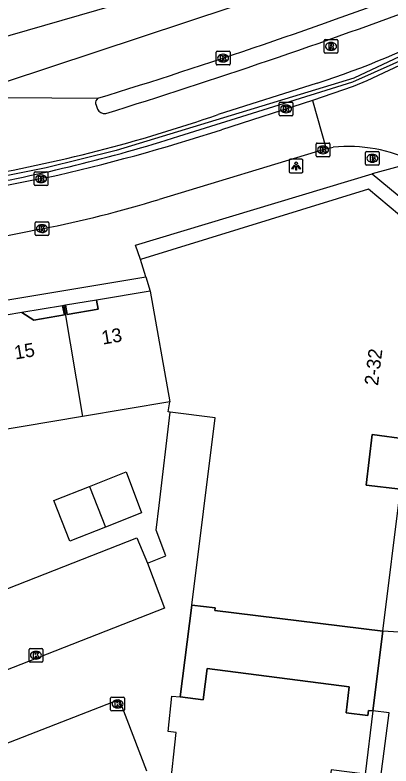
# Model space of a CAD drawing. Extents: x 161696 to 162377, y 380761 to 381673.
# Drawn here: x 162241.3 to 162268.6, y 381578.3 to 381632.9 of the extents above; entities that cross this region are included whole.
import ezdxf

# ---------------------------------------------------------------- set-up
doc = ezdxf.new("R2010")
doc.units = 0
for name, color, linetype in [('IMGEO_Berm_open', 7, 'Continuous'), ('IMGEO_Brandkraan', 7, 'Continuous'), ('IMGEO_Haag', 7, 'Continuous'), ('IMGEO_Hek', 7, 'Continuous'), ('IMGEO_Kolk', 7, 'Continuous'), ('IMGEO_Lichtpunt', 7, 'Continuous'), ('IMGEO_Pand', 7, 'Continuous'), ('IMGEO_Pand_nummerreeks', 7, 'Continuous'), ('IMGEO_Pand_overbouw', 7, 'Continuous'), ('IMGEO_Parkeervlak_open', 7, 'Continuous'), ('IMGEO_Rijbaan_lokaal_open', 7, 'Continuous'), ('IMGEO_Rijbaan_regionaal_gesloten', 7, 'Continuous'), ('IMGEO_Rioolput', 7, 'Continuous'), ('IMGEO_Voetpad_open', 7, 'Continuous')]:
    doc.layers.add(name, color=color, linetype=linetype)

msp = doc.modelspace()

# ---------------------------------------------------------------- linework, layer by layer
at = {"layer": 'IMGEO_Berm_open'}
msp.add_lwpolyline([(162247.132, 381626.485), (162247.161, 381626.367), (162247.272, 381626.086)], dxfattribs=at)
for centre, radius, start, end in [((162113.07, 382058.881), 453.61, 287.28681, 290.43056), ((162247.538, 381626.546), 0.41, 127.6734, 188.5703), ((162247.799, 381626.345), 0.587, 206.1455, 276.2404)]:
    msp.add_arc(centre, radius, start, end, dxfattribs=at)
at = {"layer": 'IMGEO_Brandkraan'}
for p, q in [((162266.749, 381622.08), (162266.749, 381622.932)), ((162266.824, 381623.006), (162267.676, 381623.006)), ((162267.237, 381622.786), (162267.262, 381622.786)), ((162267.75, 381622.932), (162267.75, 381622.08)), ((162267.26, 381622.226), (162267.235, 381622.226)), ((162267.676, 381622.006), (162266.824, 381622.006))]:
    msp.add_line(p, q, dxfattribs=at)
for points in [[(162266.749, 381622.08), (162266.749, 381622.932)], [(162266.824, 381623.006), (162267.676, 381623.006)], [(162267.097, 381622.706), (162267.097, 381622.306), (162267.31, 381622.306)], [(162267.328, 381622.706), (162267.097, 381622.706)], [(162267.276, 381622.625), (162267.222, 381622.625), (162267.222, 381622.549)], [(162267.75, 381622.932), (162267.75, 381622.08)], [(162267.222, 381622.549), (162267.275, 381622.549)], [(162267.284, 381622.473), (162267.222, 381622.473), (162267.222, 381622.392)], [(162267.222, 381622.392), (162267.284, 381622.392)], [(162267.676, 381622.006), (162266.824, 381622.006)]]:
    msp.add_lwpolyline(points, dxfattribs=at)
for centre, radius, start, end in [((162266.826, 381622.93), 0.0765, 91.552, 178.448), ((162266.826, 381622.93), 0.0765, 91.552, 178.448), ((162267.277, 381622.587), 0.0379, 267.8285, 90.9355), ((162267.332, 381622.561), 0.145, 59.4692, 91.5367), ((162267.357, 381622.608), 0.0922, 285.5137, 58.1501), ((162267.674, 381622.93), 0.0765, 1.552, 88.448), ((162267.674, 381622.93), 0.0765, 1.552, 88.448), ((162266.826, 381622.082), 0.0765, 181.552, 268.448), ((162266.826, 381622.082), 0.0765, 181.552, 268.448), ((162267.285, 381622.432), 0.0404, 269.8759, 90.5077), ((162267.316, 381622.557), 0.251, 268.6676, 293.5347), ((162267.362, 381622.416), 0.105, 301.3115, 78.989), ((162267.674, 381622.082), 0.0765, 271.552, 358.448), ((162267.674, 381622.082), 0.0765, 271.552, 358.448)]:
    msp.add_arc(centre, radius, start, end, dxfattribs=at)
for centre, major_axis, ratio, start_param, end_param in [((162267.236, 381622.506), (-0.387, 0.002), 0.722429, 4.712389, 7.853982), ((162267.261, 381622.506), (-0.39, 0.002), 0.717154, 1.570796, 4.712389)]:
    msp.add_ellipse(centre, major_axis=major_axis, ratio=ratio, start_param=start_param, end_param=end_param, dxfattribs=at)
at = {"layer": 'IMGEO_Haag'}
for points in [[(162253.186, 381624.11), (162265.83, 381628.073), (162273.268, 381631.396), (162279.828, 381634.424), (162323.8, 381652.843), (162323.502, 381653.451), (162319.735, 381651.964), (162280.166, 381635.465), (162273.118, 381632.139)], [(162263.245, 381627.976), (162256.039, 381625.696)]]:
    msp.add_lwpolyline(points, dxfattribs=at)
for centre, radius, start, end in [((162243.724, 381688.061), 63.177, 287.99843, 297.7275), ((162219.856, 381729.59), 110.015, 279.65882, 289.20178), ((162218.579, 381733.1), 114.352, 279.79363, 287.61611)]:
    msp.add_arc(centre, radius, start, end, dxfattribs=at)
at = {"layer": 'IMGEO_Hek'}
msp.add_lwpolyline([(162322.841, 381652.864), (162282.347, 381635.912), (162277.587, 381633.841), (162265.893, 381628.331), (162248.629, 381623.072), (162243.525, 381621.819), (162204.6, 381614.049)], dxfattribs=at)
at = {"layer": 'IMGEO_Kolk'}
for p, q in [((162255.974, 381630.296), (162256.826, 381630.296)), ((162255.899, 381629.37), (162255.899, 381630.222)), ((162256.387, 381630.076), (162256.412, 381630.076)), ((162256.9, 381630.222), (162256.9, 381629.37)), ((162256.826, 381629.296), (162255.974, 381629.296)), ((162256.41, 381629.516), (162256.385, 381629.516)), ((162260.475, 381625.671), (162260.475, 381626.523)), ((162260.55, 381626.597), (162261.402, 381626.597)), ((162261.476, 381626.523), (162261.476, 381625.671)), ((162260.963, 381626.377), (162260.988, 381626.377)), ((162261.402, 381625.597), (162260.55, 381625.597)), ((162260.986, 381625.817), (162260.961, 381625.817)), ((162263.165, 381622.692), (162263.165, 381623.544)), ((162263.24, 381623.618), (162264.092, 381623.618)), ((162263.653, 381623.398), (162263.678, 381623.398)), ((162264.166, 381623.544), (162264.166, 381622.692)), ((162264.092, 381622.618), (162263.24, 381622.618)), ((162263.676, 381622.838), (162263.651, 381622.838)), ((162242.744, 381621.518), (162243.596, 381621.518)), ((162242.669, 381620.592), (162242.669, 381621.444)), ((162243.157, 381621.298), (162243.182, 381621.298)), ((162243.67, 381621.444), (162243.67, 381620.592)), ((162243.596, 381620.518), (162242.744, 381620.518)), ((162243.18, 381620.738), (162243.155, 381620.738)), ((162242.73, 381616.964), (162242.73, 381617.816)), ((162242.805, 381617.89), (162243.657, 381617.89)), ((162243.731, 381617.816), (162243.731, 381616.964)), ((162243.218, 381617.67), (162243.243, 381617.67)), ((162243.657, 381616.89), (162242.805, 381616.89)), ((162243.241, 381617.11), (162243.216, 381617.11)), ((162242.292, 381585.925), (162242.292, 381586.777)), ((162242.367, 381586.851), (162243.219, 381586.851)), ((162242.78, 381586.631), (162242.805, 381586.631)), ((162243.293, 381586.777), (162243.293, 381585.925)), ((162242.803, 381586.071), (162242.778, 381586.071)), ((162243.219, 381585.851), (162242.367, 381585.851)), ((162248.298, 381583.306), (162249.15, 381583.306)), ((162248.223, 381582.38), (162248.223, 381583.232)), ((162248.711, 381583.086), (162248.736, 381583.086)), ((162249.224, 381583.232), (162249.224, 381582.38)), ((162249.15, 381582.306), (162248.298, 381582.306)), ((162248.734, 381582.526), (162248.709, 381582.526))]:
    msp.add_line(p, q, dxfattribs=at)
for points in [[(162255.974, 381630.296), (162256.826, 381630.296)], [(162255.899, 381629.37), (162255.899, 381630.222)], [(162256.22, 381629.996), (162256.343, 381629.996), (162256.343, 381629.845), (162256.473, 381629.996), (162256.637, 381629.996), (162256.491, 381629.845), (162256.644, 381629.596), (162256.492, 381629.596), (162256.407, 381629.76), (162256.343, 381629.693), (162256.343, 381629.596), (162256.22, 381629.596), (162256.22, 381629.996)], [(162256.9, 381630.222), (162256.9, 381629.37)], [(162256.826, 381629.296), (162255.974, 381629.296)], [(162260.475, 381625.671), (162260.475, 381626.523)], [(162260.55, 381626.597), (162261.402, 381626.597)], [(162261.476, 381626.523), (162261.476, 381625.671)], [(162260.796, 381626.297), (162260.919, 381626.297), (162260.919, 381626.146), (162261.049, 381626.297), (162261.213, 381626.297), (162261.067, 381626.146), (162261.22, 381625.897), (162261.068, 381625.897), (162260.983, 381626.061), (162260.919, 381625.994), (162260.919, 381625.897), (162260.796, 381625.897), (162260.796, 381626.297)], [(162261.402, 381625.597), (162260.55, 381625.597)], [(162263.165, 381622.692), (162263.165, 381623.544)], [(162263.24, 381623.618), (162264.092, 381623.618)], [(162263.486, 381623.318), (162263.609, 381623.318), (162263.609, 381623.167), (162263.739, 381623.318), (162263.903, 381623.318), (162263.757, 381623.167), (162263.91, 381622.918), (162263.758, 381622.918), (162263.673, 381623.082), (162263.609, 381623.015), (162263.609, 381622.918), (162263.486, 381622.918), (162263.486, 381623.318)], [(162264.166, 381623.544), (162264.166, 381622.692)], [(162264.092, 381622.618), (162263.24, 381622.618)], [(162242.744, 381621.518), (162243.596, 381621.518)], [(162242.669, 381620.592), (162242.669, 381621.444)], [(162242.99, 381621.218), (162243.113, 381621.218), (162243.113, 381621.067), (162243.243, 381621.218), (162243.407, 381621.218), (162243.261, 381621.067), (162243.414, 381620.818), (162243.262, 381620.818), (162243.177, 381620.982), (162243.113, 381620.915), (162243.113, 381620.818), (162242.99, 381620.818), (162242.99, 381621.218)], [(162243.67, 381621.444), (162243.67, 381620.592)], [(162243.596, 381620.518), (162242.744, 381620.518)], [(162242.73, 381616.964), (162242.73, 381617.816)], [(162242.805, 381617.89), (162243.657, 381617.89)], [(162243.731, 381617.816), (162243.731, 381616.964)], [(162243.051, 381617.59), (162243.174, 381617.59), (162243.174, 381617.439), (162243.304, 381617.59), (162243.468, 381617.59), (162243.322, 381617.439), (162243.475, 381617.19), (162243.323, 381617.19), (162243.238, 381617.354), (162243.174, 381617.287), (162243.174, 381617.19), (162243.051, 381617.19), (162243.051, 381617.59)], [(162243.657, 381616.89), (162242.805, 381616.89)], [(162242.292, 381585.925), (162242.292, 381586.777)], [(162242.367, 381586.851), (162243.219, 381586.851)], [(162243.293, 381586.777), (162243.293, 381585.925)], [(162242.613, 381586.551), (162242.736, 381586.551), (162242.736, 381586.4), (162242.866, 381586.551), (162243.03, 381586.551), (162242.884, 381586.4), (162243.037, 381586.151), (162242.885, 381586.151), (162242.8, 381586.315), (162242.736, 381586.248), (162242.736, 381586.151), (162242.613, 381586.151), (162242.613, 381586.551)], [(162243.219, 381585.851), (162242.367, 381585.851)], [(162248.298, 381583.306), (162249.15, 381583.306)], [(162248.223, 381582.38), (162248.223, 381583.232)], [(162248.544, 381583.006), (162248.667, 381583.006), (162248.667, 381582.855), (162248.797, 381583.006), (162248.961, 381583.006), (162248.815, 381582.855), (162248.968, 381582.606), (162248.816, 381582.606), (162248.731, 381582.77), (162248.667, 381582.703), (162248.667, 381582.606), (162248.544, 381582.606), (162248.544, 381583.006)], [(162249.224, 381583.232), (162249.224, 381582.38)], [(162249.15, 381582.306), (162248.298, 381582.306)]]:
    msp.add_lwpolyline(points, dxfattribs=at)
for centre, start, end in [((162255.976, 381630.22), 91.552, 178.448), ((162255.976, 381630.22), 91.552, 178.448), ((162256.824, 381630.22), 1.552, 88.448), ((162256.824, 381630.22), 1.552, 88.448), ((162255.976, 381629.372), 181.552, 268.448), ((162255.976, 381629.372), 181.552, 268.448), ((162256.824, 381629.372), 271.552, 358.448), ((162256.824, 381629.372), 271.552, 358.448), ((162260.552, 381626.521), 91.552, 178.448), ((162260.552, 381626.521), 91.552, 178.448), ((162261.4, 381626.521), 1.552, 88.448), ((162261.4, 381626.521), 1.552, 88.448), ((162260.552, 381625.673), 181.552, 268.448), ((162260.552, 381625.673), 181.552, 268.448), ((162261.4, 381625.673), 271.552, 358.448), ((162261.4, 381625.673), 271.552, 358.448), ((162263.242, 381623.542), 91.552, 178.448), ((162263.242, 381623.542), 91.552, 178.448), ((162264.09, 381623.542), 1.552, 88.448), ((162264.09, 381623.542), 1.552, 88.448), ((162263.242, 381622.694), 181.552, 268.448), ((162263.242, 381622.694), 181.552, 268.448), ((162264.09, 381622.694), 271.552, 358.448), ((162264.09, 381622.694), 271.552, 358.448), ((162242.746, 381621.442), 91.552, 178.448), ((162242.746, 381621.442), 91.552, 178.448), ((162243.594, 381621.442), 1.552, 88.448), ((162243.594, 381621.442), 1.552, 88.448), ((162242.746, 381620.594), 181.552, 268.448), ((162242.746, 381620.594), 181.552, 268.448), ((162243.594, 381620.594), 271.552, 358.448), ((162243.594, 381620.594), 271.552, 358.448), ((162242.807, 381617.814), 91.552, 178.448), ((162242.807, 381617.814), 91.552, 178.448), ((162243.655, 381617.814), 1.552, 88.448), ((162243.655, 381617.814), 1.552, 88.448), ((162242.807, 381616.966), 181.552, 268.448), ((162242.807, 381616.966), 181.552, 268.448), ((162243.655, 381616.966), 271.552, 358.448), ((162243.655, 381616.966), 271.552, 358.448), ((162242.369, 381586.775), 91.552, 178.448), ((162242.369, 381586.775), 91.552, 178.448), ((162243.217, 381586.775), 1.552, 88.448), ((162243.217, 381586.775), 1.552, 88.448), ((162242.369, 381585.927), 181.552, 268.448), ((162242.369, 381585.927), 181.552, 268.448), ((162243.217, 381585.927), 271.552, 358.448), ((162243.217, 381585.927), 271.552, 358.448), ((162248.3, 381583.23), 91.552, 178.448), ((162248.3, 381583.23), 91.552, 178.448), ((162249.148, 381583.23), 1.552, 88.448), ((162249.148, 381583.23), 1.552, 88.448), ((162248.3, 381582.382), 181.552, 268.448), ((162248.3, 381582.382), 181.552, 268.448), ((162249.148, 381582.382), 271.552, 358.448), ((162249.148, 381582.382), 271.552, 358.448)]:
    msp.add_arc(centre, 0.0765, start, end, dxfattribs=at)
for centre, major_axis, ratio, start_param, end_param in [((162256.386, 381629.796), (-0.387, 0.002), 0.722429, 4.712389, 7.853982), ((162256.411, 381629.796), (-0.39, 0.002), 0.717154, 1.570796, 4.712389), ((162260.962, 381626.097), (-0.387, 0.002), 0.722429, 4.712389, 7.853982), ((162260.987, 381626.097), (-0.39, 0.002), 0.717154, 1.570796, 4.712389), ((162263.652, 381623.118), (-0.387, 0.002), 0.722429, 4.712389, 7.853982), ((162263.677, 381623.118), (-0.39, 0.002), 0.717154, 1.570796, 4.712389), ((162243.156, 381621.018), (-0.387, 0.002), 0.722429, 4.712389, 7.853982), ((162243.181, 381621.018), (-0.39, 0.002), 0.717154, 1.570796, 4.712389), ((162243.217, 381617.39), (-0.387, 0.002), 0.722429, 4.712389, 7.853982), ((162243.242, 381617.39), (-0.39, 0.002), 0.717154, 1.570796, 4.712389), ((162242.779, 381586.351), (-0.387, 0.002), 0.722429, 4.712389, 7.853982), ((162242.804, 381586.351), (-0.39, 0.002), 0.717154, 1.570796, 4.712389), ((162248.71, 381582.806), (-0.387, 0.002), 0.722429, 4.712389, 7.853982), ((162248.735, 381582.806), (-0.39, 0.002), 0.717154, 1.570796, 4.712389)]:
    msp.add_ellipse(centre, major_axis=major_axis, ratio=ratio, start_param=start_param, end_param=end_param, dxfattribs=at)
at = {"layer": 'IMGEO_Lichtpunt'}
for p, q in [((162261.208, 381622.343), (162261.208, 381621.536)), ((162261.208, 381622.343), (162261.208, 381621.536)), ((162262.11, 381622.438), (162261.302, 381622.438)), ((162262.11, 381622.438), (162261.302, 381622.438)), ((162262.204, 381621.536), (162262.204, 381622.343)), ((162262.204, 381621.536), (162262.204, 381622.343)), ((162261.302, 381621.442), (162262.11, 381621.442)), ((162261.302, 381621.442), (162262.11, 381621.442))]:
    msp.add_line(p, q, dxfattribs=at)
for points in [[(162261.582, 381622.007), (162261.621, 381621.979), (162261.433, 381621.717), (162261.395, 381621.744), (162261.582, 381622.007)], [(162261.684, 381621.959), (162261.731, 381621.959), (162261.731, 381621.637), (162261.684, 381621.637), (162261.684, 381621.959)], [(162261.794, 381621.979), (162261.832, 381622.006), (162262.019, 381621.744), (162261.98, 381621.716), (162261.794, 381621.979)]]:
    msp.add_lwpolyline(points, dxfattribs=at)
msp.add_circle((162261.707, 381622.141), 0.0994, dxfattribs=at)
for centre, start, end in [((162261.302, 381622.343), 90, 180), ((162261.302, 381622.343), 90, 180), ((162262.11, 381622.343), 0, 90), ((162262.11, 381622.343), 0, 90), ((162261.302, 381621.536), 180, 270), ((162261.302, 381621.536), 180, 270), ((162262.11, 381621.536), 270, 0), ((162262.11, 381621.536), 270, 360)]:
    msp.add_arc(centre, 0.0946, start, end, dxfattribs=at)
at = {"layer": 'IMGEO_Pand'}
for points in [[(162268.009, 381588.111), (162269.279, 381598.429), (162266.788, 381598.736), (162267.24, 381602.408), (162269.719, 381602.078), (162271.473, 381616.486), (162266.972, 381620.254), (162250.383, 381615.155)], [(162250.773, 381613.887), (162250.383, 381615.155)], [(162250.773, 381613.887), (162251.095, 381612.839)], [(162251.095, 381612.839), (162247.197, 381612.197), (162247.308, 381611.526), (162245.054, 381611.152), (162244.931, 381611.815), (162244.831, 381611.795)], [(162251.095, 381612.839), (162252.52, 381604.788)], [(162244.831, 381611.795), (162244.73, 381611.776), (162244.859, 381611.108), (162242.629, 381610.735), (162241.779, 381611.291), (162238.332, 381610.707)], [(162244.831, 381611.795), (162246.175, 381603.732)], [(162252.52, 381604.788), (162246.175, 381603.732)], [(162252.541, 381604.032), (162252.396, 381604.05), (162252.52, 381604.788)], [(162246.175, 381603.732), (162239.676, 381602.64)], [(162254.121, 381589.999), (162255.829, 381603.619), (162252.541, 381604.032)], [(162246.69, 381598.639), (162249.34, 381599.686), (162250.463, 381596.711), (162247.859, 381595.682)], [(162247.859, 381595.682), (162245.255, 381594.653), (162244.086, 381597.61), (162246.69, 381598.639)], [(162246.69, 381598.639), (162247.859, 381595.682)], [(162254.121, 381589.999), (162255.825, 381589.795), (162255.804, 381589.616), (162268.009, 381588.111)], [(162267.289, 381582.298), (162266.971, 381582.337), (162266.927, 381581.979), (162265.339, 381582.173), (162265.569, 381584.059), (162255.242, 381585.38), (162254.953, 381583.119), (162253.273, 381583.316)], [(162251.641, 381575.967), (162252.523, 381576.465), (162252.977, 381580.731), (162252.402, 381580.816), (162252.682, 381583.385), (162253.273, 381583.316)], [(162267.289, 381582.298), (162266.729, 381577.709), (162264.26, 381578.013), (162263.786, 381574.278), (162266.263, 381573.934), (162265.491, 381567.7), (162259.708, 381564.461), (162258.078, 381567.371), (162255.318, 381565.791), (162256.967, 381562.91), (162252.913, 381560.59), (162252.749, 381560.876), (162253.157, 381561.11), (162252.283, 381562.637)]]:
    msp.add_lwpolyline(points, dxfattribs=at)
at = {"layer": 'IMGEO_Pand_overbouw'}
for points in [[(162244.73, 381611.776), (162241.779, 381611.291), (162242.629, 381610.735), (162244.859, 381611.108)], [(162244.931, 381611.815), (162245.054, 381611.152), (162247.308, 381611.526), (162247.197, 381612.197)], [(162269.279, 381598.429), (162269.719, 381602.078), (162267.24, 381602.408), (162266.788, 381598.736)], [(162253.273, 381583.316), (162254.953, 381583.119), (162255.242, 381585.38), (162265.569, 381584.059), (162265.339, 381582.173), (162266.927, 381581.979), (162266.971, 381582.337), (162267.289, 381582.298), (162268.009, 381588.111), (162255.804, 381589.616), (162255.825, 381589.795), (162254.121, 381589.999)]]:
    msp.add_lwpolyline(points, close=True, dxfattribs=at)
at = {"layer": 'IMGEO_Parkeervlak_open'}
msp.add_lwpolyline([(162203.692, 381571.337), (162207.314, 381572.728), (162205.502, 381577.36), (162250.127, 381594.895), (162250.905, 381593.052)], dxfattribs=at)
at = {"layer": 'IMGEO_Rijbaan_lokaal_open'}
for points in [[(162282.182, 381635.19), (162276.8, 381632.833), (162266.856, 381628.149), (162265.859, 381627.732), (162262.901, 381626.72)], [(162262.901, 381626.72), (162256.279, 381624.578)], [(162262.901, 381626.72), (162263.886, 381623.184)], [(162263.886, 381623.184), (162251.744, 381619.51)], [(162263.886, 381623.184), (162264.404, 381623.318)], [(162243.589, 381621.102), (162204.921, 381613.395)], [(162243.255, 381617.378), (162240.008, 381616.708)]]:
    msp.add_lwpolyline(points, dxfattribs=at)
for centre, radius, start, end in [((162211.946, 381761.523), 143.942, 282.69896, 287.93808), ((162265.478, 381612.414), 10.956, 63.5863, 95.626), ((162226.583, 381701.728), 85.982, 281.18065, 287.01568)]:
    msp.add_arc(centre, radius, start, end, dxfattribs=at)
at = {"layer": 'IMGEO_Rijbaan_regionaal_gesloten'}
for points in [[(162063.15, 381619.837), (162074.116, 381619.171), (162077.215, 381619.065), (162098.302, 381618.344), (162107.339, 381618.035), (162154.804, 381617.417), (162171.554, 381618.035), (162193.595, 381620.448), (162220.727, 381625.642), (162256.04, 381635.842), (162286.818, 381647.837), (162319.065, 381661.433)], [(162320.71, 381658.924), (162294.606, 381647.837), (162272.604, 381638.934), (162257.029, 381633.493), (162237.238, 381626.952)], [(162237.238, 381626.952), (162247.287, 381626.871)]]:
    msp.add_lwpolyline(points, dxfattribs=at)
msp.add_arc((162128.55, 382012.32), 403.323, 287.12142, 290.72335, dxfattribs=at)
at = {"layer": 'IMGEO_Rioolput'}
for p, q in [((162263.739, 381630.224), (162263.739, 381631.076)), ((162263.814, 381631.15), (162264.666, 381631.15)), ((162264.227, 381630.93), (162264.252, 381630.93)), ((162264.74, 381631.076), (162264.74, 381630.224)), ((162264.25, 381630.37), (162264.225, 381630.37)), ((162264.666, 381630.15), (162263.814, 381630.15))]:
    msp.add_line(p, q, dxfattribs=at)
for points in [[(162263.739, 381630.224), (162263.739, 381631.076)], [(162263.814, 381631.15), (162264.666, 381631.15)], [(162264.328, 381630.848), (162264.076, 381630.85), (162264.076, 381630.45)], [(162264.74, 381631.076), (162264.74, 381630.224)], [(162264.076, 381630.45), (162264.2, 381630.45), (162264.2, 381630.612), (162264.211, 381630.612)], [(162264.254, 381630.769), (162264.2, 381630.769), (162264.2, 381630.688)], [(162264.2, 381630.688), (162264.252, 381630.688)], [(162264.258, 381630.583), (162264.329, 381630.45), (162264.469, 381630.45), (162264.404, 381630.576)], [(162264.666, 381630.15), (162263.814, 381630.15)]]:
    msp.add_lwpolyline(points, dxfattribs=at)
for centre, radius, start, end in [((162263.816, 381631.074), 0.0765, 91.552, 178.448), ((162263.816, 381631.074), 0.0765, 91.552, 178.448), ((162264.327, 381630.738), 0.109, 350.3612, 89.416), ((162264.664, 381631.074), 0.0765, 1.552, 88.448), ((162264.664, 381631.074), 0.0765, 1.552, 88.448), ((162264.21, 381630.559), 0.0533, 26.0293, 88.6989), ((162264.236, 381630.877), 0.19, 274.7715, 282.9687), ((162264.26, 381630.673), 0.0964, 77.0061, 93.1865), ((162264.274, 381630.73), 0.0378, 276.6634, 79.6772), ((162264.325, 381630.738), 0.112, 277.5842, 350.9817), ((162264.309, 381630.523), 0.108, 29.5134, 73.7905), ((162263.816, 381630.226), 0.0765, 181.552, 268.448), ((162263.816, 381630.226), 0.0765, 181.552, 268.448), ((162264.664, 381630.226), 0.0765, 271.552, 358.448), ((162264.664, 381630.226), 0.0765, 271.552, 358.448)]:
    msp.add_arc(centre, radius, start, end, dxfattribs=at)
for centre, major_axis, ratio, start_param, end_param in [((162264.226, 381630.65), (-0.387, 0.002), 0.722429, 4.712389, 7.853982), ((162264.251, 381630.65), (-0.39, 0.002), 0.717154, 1.570796, 4.712389)]:
    msp.add_ellipse(centre, major_axis=major_axis, ratio=ratio, start_param=start_param, end_param=end_param, dxfattribs=at)
at = {"layer": 'IMGEO_Voetpad_open'}
for points in [[(162270.352, 381622.227), (162267.24, 381621.379)], [(162250.383, 381615.155), (162250.023, 381616.184), (162267.24, 381621.379)], [(162267.24, 381621.379), (162269.759, 381619.285), (162272.637, 381616.893), (162269.174, 381588.024), (162268.009, 381588.111)], [(162170.69, 381600.825), (162170.605, 381601.901), (162207.829, 381604.479), (162207.486, 381606.661), (162250.773, 381613.887)], [(162250.905, 381593.052), (162252.241, 381593.585), (162251.531, 381595.45), (162251.743, 381597.251), (162252.541, 381604.032)], [(162250.905, 381593.052), (162252.129, 381589.775), (162203.848, 381570.842), (162203.692, 381571.337)], [(162253.273, 381583.316), (162254.121, 381589.999)], [(162268.009, 381588.111), (162267.289, 381582.298)], [(162212.897, 381567.943), (162212.492, 381568.967), (162248.84, 381583.141), (162250.838, 381577.951)], [(162266.543, 381567.5), (162268.473, 381582.165), (162267.289, 381582.298)]]:
    msp.add_lwpolyline(points, dxfattribs=at)

# ---------------------------------------------------------------- texts
at = {"layer": 'IMGEO_Pand_nummerreeks'}
for s, rotation, p in [('13', 9.5848, (162247.647, 381608.947)), ('15', 9.6761, (162241.306, 381607.866)), ('2-32', 82.9063, (162267.653, 381605.931))]:
    msp.add_text(s, height=1, rotation=rotation, dxfattribs=at).set_placement(p)

doc.saveas('drawing.dxf')
